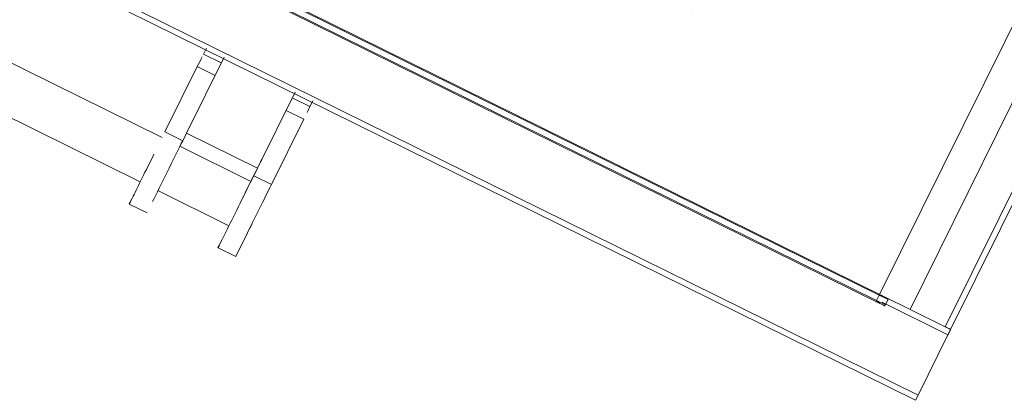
# Model space of a CAD drawing. Header units: metres. Extents: x 135583 to 135939, y 457896 to 458258.
# Tile 318 of 599: x 135801.049 to 135802.044, y 457920.336 to 457920.721. Entities that reach past the tile are written whole.
import ezdxf

# ---------------------------------------------------------------- set-up
doc = ezdxf.new("R2010")
doc.units = ezdxf.units.M
doc.layers.add('NIEUWE INSTALLATIE', color=250, linetype='Continuous', lineweight=0)

msp = doc.modelspace()

# ---------------------------------------------------------------- linework, layer by layer
at = {"layer": 'NIEUWE INSTALLATIE'}
for p, q in [((135804.57649, 457925.82183), (135801.91769, 457920.4431)), ((135801.98402, 457920.4103), (135804.64283, 457925.78904)), ((135801.9894, 457920.40765), (135804.6482, 457925.78638)), ((135802.83466, 457922.22083), (135801.94839, 457920.42792)), ((135799.75133, 457921.43142), (135801.95661, 457920.34131)), ((135799.74867, 457921.42604), (135801.95395, 457920.33593)), ((135801.07192, 457920.85337), (135801.91458, 457920.43682)), ((135801.91724, 457920.4422), (135801.07457, 457920.85875)), ((135801.07147, 457920.85247), (135801.91805, 457920.43399)), ((135801.94839, 457920.42792), (135801.14231, 457920.82638)), ((135801.19292, 457920.60169), (135801.01321, 457920.69052)), ((135801.23465, 457920.68612), (135801.23757, 457920.69201)), ((135801.25258, 457920.67726), (135801.23465, 457920.68612)), ((135801.21749, 457920.60627), (135801.2555, 457920.68315)), ((135801.19572, 457920.60736), (135801.2284, 457920.67346)), ((135801.2284, 457920.67346), (135801.24633, 457920.6646)), ((135800.99105, 457920.6457), (135801.17076, 457920.55686)), ((135801.32721, 457920.6477), (135801.28921, 457920.57082)), ((135801.34223, 457920.63294), (135801.3243, 457920.64181)), ((135801.34514, 457920.63884), (135801.34223, 457920.63294)), ((135801.31804, 457920.62915), (135801.33597, 457920.62029)), ((135801.33597, 457920.62029), (135801.3033, 457920.55419)), ((135801.21365, 457920.5985), (135801.19572, 457920.60736)), ((135801.21749, 457920.60627), (135801.21365, 457920.5985)), ((135801.28921, 457920.57082), (135801.21749, 457920.60627)), ((135801.28256, 457920.55737), (135801.21085, 457920.59282)), ((135801.28537, 457920.56305), (135801.28921, 457920.57082)), ((135801.3033, 457920.55419), (135801.28537, 457920.56305)), ((135801.18869, 457920.548), (135801.26041, 457920.51255)), ((135801.15968, 457920.53445), (135801.17761, 457920.52559)), ((135801.24933, 457920.49014), (135801.26726, 457920.48128)), ((135801.91458, 457920.43682), (135801.91724, 457920.4422)), ((135801.92355, 457920.43239), (135801.91458, 457920.43682)), ((135801.92621, 457920.43777), (135801.91724, 457920.4422)), ((135801.92311, 457920.43149), (135801.92665, 457920.43866)), ((135801.92041, 457920.43506), (135801.98674, 457920.40227)), ((135801.94839, 457920.42792), (135801.98402, 457920.4103)), ((135801.95661, 457920.34131), (135801.98674, 457920.40227)), ((135801.95395, 457920.33593), (135801.95661, 457920.34131))]:
    msp.add_line(p, q, dxfattribs=at)
for centre, major_axis, ratio, start_param, end_param in [((135801.72621, 457920.98395), (0.113, 0.22859), 0.999094, 3.141604, 4.629284), ((135801.21729, 457920.65099), (0.01773, 0.03586), 0.000001, 0.447124, 0.893529), ((135801.32486, 457920.59782), (0.01773, 0.03586), 0.000001, 0.202322, 0.616673), ((135801.19977, 457920.57041), (0.02216, 0.04482), 0.000001, 0.893529, 2.413994), ((135801.18184, 457920.57928), (0.02216, 0.04482), 0.000001, 1.447935, 3.631122), ((135801.27148, 457920.53496), (0.02216, 0.04482), 0.000001, 4.815392, 9.914306), ((135801.28941, 457920.5261), (0.02216, 0.04482), 0.000001, 0.893529, 4.539468), ((135801.91414, 457920.43592), (-0.00896, 0.00443), 0.000001, 2.026854, 3.141593), ((135801.98402, 457920.4103), (-0.00538, 0.00266), 0.000001, 1.570796, 3.141593), ((135801.98674, 457920.40227), (0.00266, 0.00538), 0.000001, 4.712388, 6.283185)]:
    msp.add_ellipse(centre, major_axis=major_axis, ratio=ratio, start_param=start_param, end_param=end_param, dxfattribs=at)
msp.add_open_spline([(135801.91805, 457920.43399), (135801.91787, 457920.43408), (135801.91752, 457920.43428), (135801.91684, 457920.43476), (135801.91586, 457920.4356), (135801.91506, 457920.43636), (135801.91458, 457920.43682)], degree=3, knots=[0.0000002, 0.0000002, 0.0000002, 0.0000002, 0.1428571, 0.2857143, 0.5714286, 1, 1, 1, 1], dxfattribs=at)
msp.add_open_spline([(135801.91724, 457920.4422), (135801.91746, 457920.44217), (135801.9179, 457920.4421), (135801.91855, 457920.44199), (135801.91919, 457920.44188), (135801.91983, 457920.44175), (135801.92045, 457920.44159), (135801.92084, 457920.44147), (135801.92104, 457920.4414)], degree=3, dxfattribs=at)

doc.saveas('drawing.dxf')
